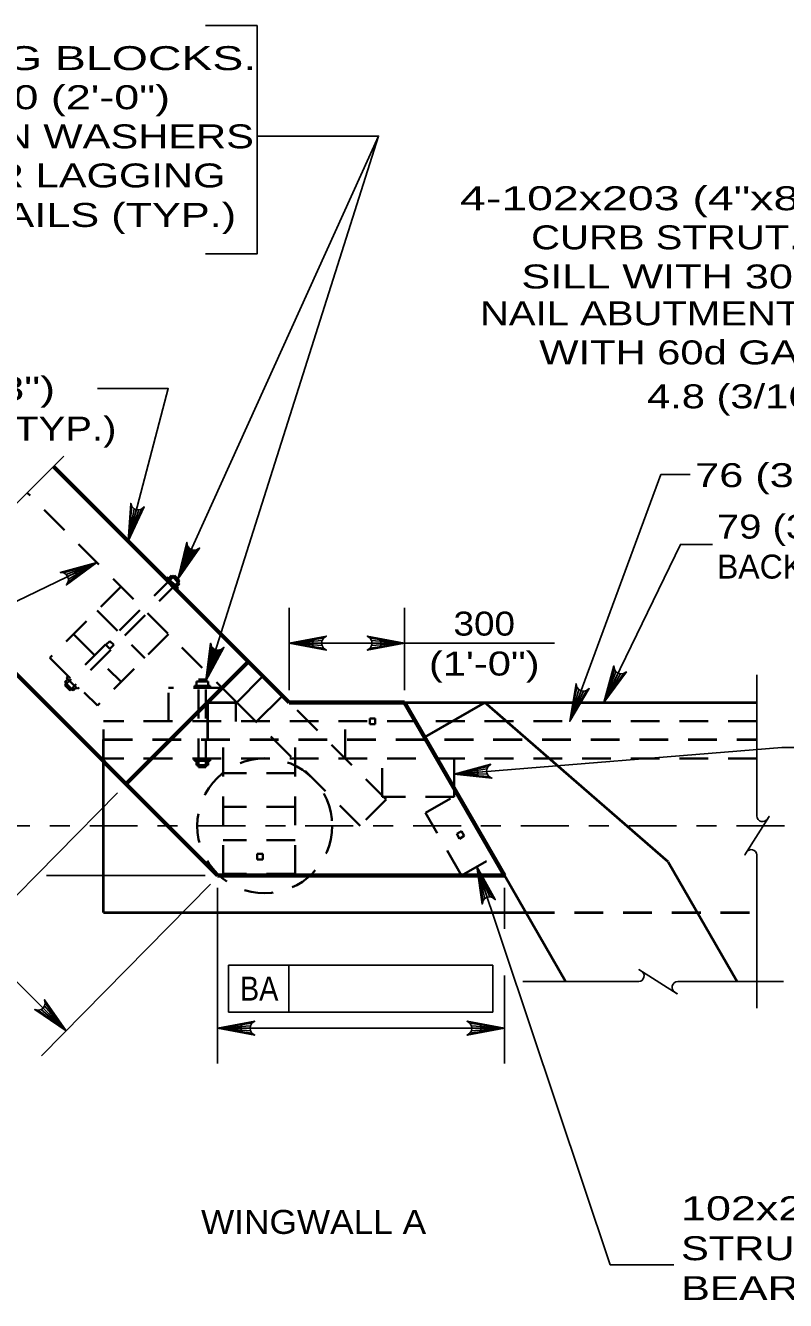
# Model space of a CAD drawing. Extents: x -6.4 to 73.1, y -66 to 0.
# Drawn here: x 22.26 to 26.06, y -13.59 to -7.21 of the extents above; entities that cross this region are included whole.
import ezdxf
from ezdxf.enums import TextEntityAlignment as Align

# ---------------------------------------------------------------- set-up
doc = ezdxf.new("R2010")
doc.units = 0
doc.header["$LTSCALE"] = 0.048
doc.linetypes.add('DOT_DASHED', pattern=[7.7, 5, -1.2, 0.3, -1.2])
doc.linetypes.add('MEDIUM_DASHED', pattern=[4.5, 3, -1.5])
for name, color, linetype, lineweight in [('4', 7, 'Continuous', 25), ('5', 7, 'Continuous', 25), ('52', 7, 'Continuous', 25)]:
    doc.layers.add(name, color=color, linetype=linetype, lineweight=lineweight)

msp = doc.modelspace()

# ---------------------------------------------------------------- hatches: boundary and pattern name
at = {"layer": '4'}
msp.add_hatch(color=256, dxfattribs=at).paths.add_polyline_path([(24.40342, -10.95942), (24.52192, -10.95975), (24.52033, -10.94017)])
at = {"layer": '5'}
for points in [[(22.7695, -9.793), (22.80917, -9.68125), (22.79017, -9.67625)], [(22.6135, -9.9), (22.50283, -9.94233), (22.51133, -9.96008)], [(23.695, -10.28367), (23.695, -10.32308), (23.57692, -10.30333)], [(24.03633, -10.28367), (24.03633, -10.32308), (24.15442, -10.30333)], [(24.51708, -11.42175), (24.54525, -11.53692), (24.56392, -11.53067)], [(22.38958, -12.1475), (22.362, -12.1755), (22.45992, -12.24433)], [(23.33625, -12.21167), (23.33625, -12.251), (23.21817, -12.23133)], [(24.53642, -12.21167), (24.53642, -12.251), (24.6545, -12.23133)]]:
    msp.add_hatch(color=256, dxfattribs=at).paths.add_polyline_path(points)

# ---------------------------------------------------------------- linework, layer by layer
at = {"layer": '4'}
for p, q in [((23.01942, -9.98325), (24.02433, -7.7655)), ((22.44717, -9.36792), (22.10275, -9.71225))]:
    msp.add_line(p, q, dxfattribs=at)
at = {"layer": '4', "lineweight": 70}
for p, q in [((23.57692, -10.60033), (22.39583, -9.41925)), ((23.21817, -11.4665), (21.78333, -10.03167)), ((23.37275, -10.39617), (22.76033, -11.00867)), ((23.57692, -10.60033), (24.15442, -10.60033)), ((24.6545, -11.4665), (24.15442, -10.60033)), ((24.6545, -11.4665), (23.21817, -11.4665))]:
    msp.add_line(p, q, dxfattribs=at)
at = {"layer": '4', "linetype": 'MEDIUM_DASHED', "lineweight": 35}
for p, q in [((23.31383, -10.60033), (22.26425, -9.55075)), ((22.73433, -10.02083), (22.37733, -10.37783)), ((23.00192, -9.96567), (22.45375, -10.51392)), ((23.028, -9.99183), (22.47983, -10.54)), ((22.61508, -10.14008), (22.85358, -10.37867)), ((22.49617, -10.259), (22.73475, -10.4975)), ((22.97283, -10.25933), (22.61583, -10.61633)), ((22.37733, -10.37783), (22.61583, -10.61633)), ((22.46117, -10.47658), (22.46867, -10.46917)), ((22.46117, -10.47658), (22.51708, -10.5325)), ((22.49475, -10.54), (22.50967, -10.52508)), ((22.51708, -10.5325), (22.5245, -10.52508)), ((22.97267, -10.69642), (22.97267, -10.52775)), ((23.24125, -10.52775), (22.97267, -10.52775)), ((23.12292, -10.92458), (23.12292, -10.48558)), ((23.15975, -10.92458), (23.15975, -10.48558)), ((23.9315, -11.218), (23.31383, -10.60033)), ((24.063, -11.08642), (23.57692, -10.60033)), ((25.91975, -10.69433), (22.64725, -10.69433)), ((22.64725, -10.88042), (22.64725, -10.69433)), ((23.85692, -10.88042), (23.85692, -10.69433)), ((23.24567, -11.45883), (23.24567, -10.78633)), ((23.60658, -11.45883), (23.60658, -10.78633)), ((25.91975, -10.88042), (22.64725, -10.88042)), ((23.10183, -10.89292), (23.10183, -10.88242)), ((23.18083, -10.89292), (23.10183, -10.89292)), ((23.11233, -10.914), (23.11233, -10.89292)), ((23.17033, -10.914), (23.11233, -10.914)), ((23.17033, -10.914), (23.17033, -10.89292)), ((23.18083, -10.89292), (23.18083, -10.88242)), ((24.0425, -11.07283), (24.0425, -10.88042)), ((23.15975, -10.92458), (23.12292, -10.92458)), ((23.60658, -10.9545), (23.24567, -10.9545)), ((24.063, -11.08642), (23.9315, -11.218)), ((24.40342, -11.07283), (24.0425, -11.07283)), ((24.25925, -11.15392), (24.42033, -11.06092)), ((23.60658, -11.12258), (23.24567, -11.12258)), ((24.43975, -11.4665), (24.25925, -11.15392)), ((23.60658, -11.29067), (23.24567, -11.29067)), ((24.43975, -11.4665), (24.60083, -11.3735)), ((23.60658, -11.45883), (23.24567, -11.45883))]:
    msp.add_line(p, q, dxfattribs=at)
at = {"layer": '4', "lineweight": 35}
for p, q in [((22.96467, -9.97317), (22.95717, -9.98058)), ((22.96467, -9.97317), (23.0205, -10.02908)), ((22.987, -9.96567), (22.97208, -9.98058)), ((22.987, -9.96567), (23.028, -10.00667)), ((23.00192, -9.96567), (23.028, -9.99183)), ((23.028, -10.00667), (23.01308, -10.02158)), ((23.0205, -10.02908), (23.01308, -10.0365)), ((22.45375, -10.499), (22.46867, -10.48408)), ((22.45375, -10.499), (22.49475, -10.54)), ((22.45375, -10.51392), (22.47983, -10.54)), ((23.18083, -10.51717), (23.10183, -10.51717)), ((23.10183, -10.51717), (23.10183, -10.52775)), ((23.17033, -10.49608), (23.11233, -10.49608)), ((23.11233, -10.49608), (23.11233, -10.51717)), ((23.15975, -10.48558), (23.12292, -10.48558)), ((23.17033, -10.49608), (23.17033, -10.51717)), ((23.18083, -10.51717), (23.18083, -10.52775)), ((23.44533, -10.46883), (23.31217, -10.602)), ((23.54317, -10.56667), (23.41, -10.69983)), ((23.31, -10.69642), (23.31, -10.5965)), ((24.40342, -11.07283), (24.40342, -10.88042))]:
    msp.add_line(p, q, dxfattribs=at)
at = {"layer": '4', "lineweight": 40}
for p, q in [((23.16858, -10.78633), (23.16858, -10.60033)), ((23.16858, -10.60033), (23.31383, -10.60033)), ((24.15442, -10.60033), (25.91975, -10.60033)), ((24.556, -10.60033), (24.25483, -10.77425)), ((25.47492, -11.39917), (24.556, -10.60033)), ((22.64725, -11.653), (22.64725, -10.78633)), ((25.47492, -11.39917), (25.82075, -11.99833)), ((24.96158, -11.99833), (24.6545, -11.4665)), ((22.64725, -11.6525), (24.76192, -11.6525))]:
    msp.add_line(p, q, dxfattribs=at)
at = {"layer": '4', "linetype": 'MEDIUM_DASHED', "lineweight": 40}
for p, q in [((22.64725, -10.78633), (25.91975, -10.78633)), ((24.76192, -11.6525), (25.91975, -11.6525))]:
    msp.add_line(p, q, dxfattribs=at)
at = {"layer": '4', "linetype": 'DOT_DASHED'}
msp.add_line((30.9175, -11.218), (22.12025, -11.218), dxfattribs=at)
at = {"layer": '4'}
for points in [[(25.15317, -10.60033), (25.53667, -9.80958), (25.69658, -9.80958)], [(24.40342, -10.95942), (26.04442, -10.82692), (26.18183, -10.82692)]]:
    msp.add_lwpolyline(points, dxfattribs=at)
at = {"layer": '4', "linetype": 'MEDIUM_DASHED', "lineweight": 35}
for points in [[(22.67808, -10.33258), (22.65833, -10.31292), (22.67808, -10.29317), (22.69783, -10.31292)], [(24.00825, -10.70867), (23.98033, -10.70867), (23.98033, -10.68075), (24.00825, -10.68075)], [(24.42967, -11.28258), (24.41575, -11.25842), (24.43992, -11.24442), (24.45383, -11.26858)], [(23.444, -11.38675), (23.41608, -11.38675), (23.41608, -11.35883), (23.444, -11.35883)]]:
    msp.add_lwpolyline(points, close=True, dxfattribs=at)
at = {"layer": '4'}
msp.add_lwpolyline([(24.40342, -10.95942), (24.52192, -10.95975), (24.52033, -10.94017)], close=True, dxfattribs=at)
at = {"layer": '4', "linetype": 'MEDIUM_DASHED', "lineweight": 35}
msp.add_circle((23.45399, -11.21793), 0.3376, dxfattribs=at)
at = {"layer": '5'}
for p, q in [((23.15692, -7.21158), (23.41583, -7.21158)), ((24.98225, -10.69433), (25.438, -9.46008)), ((25.438, -9.46), (25.5845, -9.46)), ((22.6135, -9.9), (21.57708, -10.39817)), ((23.57692, -10.53883), (23.57692, -10.12617)), ((24.15442, -10.53883), (24.15442, -10.12617)), ((24.906, -10.30333), (23.57692, -10.30333)), ((25.91975, -10.46192), (25.91975, -11.16908)), ((22.71717, -11.0525), (21.8705, -11.91283)), ((24.51708, -11.42175), (25.18425, -13.41675)), ((25.91975, -11.36333), (25.91975, -12.13133)), ((23.15658, -11.46642), (22.3605, -11.46642)), ((23.18233, -11.51033), (22.33567, -12.37058)), ((23.21817, -11.528), (23.21817, -12.4085)), ((24.6545, -11.52792), (24.6545, -11.7335)), ((21.99483, -11.7865), (22.45992, -12.24433)), ((23.2725, -11.91508), (24.59708, -11.91508)), ((23.2725, -11.91508), (23.2725, -12.15133)), ((23.57492, -11.91508), (23.57492, -12.15133)), ((24.59708, -11.91508), (24.59708, -12.15133)), ((24.6545, -11.96775), (24.6545, -12.40842)), ((25.32892, -11.99833), (24.74792, -11.99833)), ((26.05358, -11.99833), (25.52317, -11.99833)), ((23.2725, -12.15133), (24.59708, -12.15133)), ((24.6545, -12.23133), (23.21817, -12.23133)), ((25.18425, -13.41667), (25.50367, -13.41667))]:
    msp.add_line(p, q, dxfattribs=at)
for points in [[(23.41583, -7.21158), (23.41583, -8.35492), (23.15692, -8.35492)], [(23.15975, -10.49242), (24.02433, -7.7655), (23.41583, -7.7655)], [(22.7695, -9.793), (22.97108, -9.02942), (22.6165, -9.02942)], [(22.7695, -9.793), (22.78325, -9.60383), (22.78925, -9.62025), (22.79942, -9.63058), (22.811, -9.63592), (22.82358, -9.637), (22.83758, -9.633), (22.85092, -9.62167), (22.7695, -9.793), (22.83758, -9.633), (22.82358, -9.637), (22.7695, -9.793), (22.811, -9.63592), (22.79942, -9.63058), (22.7695, -9.793), (22.78925, -9.62025)], [(23.01942, -9.98325), (23.0645, -9.799), (23.06608, -9.80758), (23.06767, -9.81625), (23.07183, -9.82217), (23.076, -9.82808), (23.08125, -9.83167), (23.0865, -9.83525), (23.09258, -9.83683), (23.09875, -9.83842), (23.106, -9.83767), (23.11317, -9.83683), (23.12067, -9.83233), (23.12817, -9.82792), (23.01942, -9.98325), (23.12067, -9.83233), (23.11317, -9.83683), (23.01942, -9.98325), (23.106, -9.83767), (23.09875, -9.83842), (23.01942, -9.98325), (23.09258, -9.83683), (23.0865, -9.83525), (23.01942, -9.98325), (23.08125, -9.83167), (23.076, -9.82808), (23.01942, -9.98325), (23.07183, -9.82217), (23.06767, -9.81625), (23.01942, -9.98325), (23.06608, -9.80758)], [(22.6135, -9.9), (22.46067, -10.01225), (22.46925, -9.99708), (22.4705, -9.98258), (22.467, -9.97042), (22.45967, -9.96008), (22.44758, -9.952), (22.43033, -9.94925), (22.6135, -9.9), (22.44758, -9.952), (22.45967, -9.96008), (22.6135, -9.9), (22.467, -9.97042), (22.4705, -9.98258), (22.6135, -9.9), (22.46925, -9.99708)], [(23.57692, -10.30333), (23.76333, -10.26842), (23.749, -10.27833), (23.74158, -10.29083), (23.73942, -10.30333), (23.74158, -10.31583), (23.749, -10.32833), (23.76333, -10.33825), (23.57692, -10.30333), (23.749, -10.32833), (23.74158, -10.31583), (23.57692, -10.30333), (23.73942, -10.30333), (23.74158, -10.29083), (23.57692, -10.30333), (23.749, -10.27833)], [(24.15442, -10.30333), (23.968, -10.33825), (23.98233, -10.32833), (23.98975, -10.31583), (23.99192, -10.30333), (23.98975, -10.29083), (23.98233, -10.27833), (23.968, -10.26842), (24.15442, -10.30333), (23.98233, -10.27833), (23.98975, -10.29083), (24.15442, -10.30333), (23.99192, -10.30333), (23.98975, -10.31583), (24.15442, -10.30333), (23.98233, -10.32833)], [(23.15975, -10.49242), (23.18275, -10.30417), (23.18533, -10.3125), (23.18792, -10.32083), (23.19275, -10.32625), (23.19758, -10.33167), (23.20325, -10.33458), (23.20883, -10.3375), (23.21517, -10.33842), (23.22142, -10.33925), (23.2285, -10.33758), (23.23558, -10.336), (23.2425, -10.33058), (23.24942, -10.32525), (23.15975, -10.49242), (23.2425, -10.33058), (23.23558, -10.336), (23.15975, -10.49242), (23.2285, -10.33758), (23.22142, -10.33925), (23.15975, -10.49242), (23.21517, -10.33842), (23.20883, -10.3375), (23.15975, -10.49242), (23.20325, -10.33458), (23.19758, -10.33167), (23.15975, -10.49242), (23.19275, -10.32625), (23.18792, -10.32083), (23.15975, -10.49242), (23.18533, -10.3125)], [(24.98225, -10.69433), (25.014, -10.50733), (25.01842, -10.52425), (25.02758, -10.53558), (25.0385, -10.54192), (25.051, -10.54425), (25.06533, -10.54158), (25.07958, -10.53158), (24.98225, -10.69433), (25.06533, -10.54158), (25.051, -10.54425), (24.98225, -10.69433), (25.0385, -10.54192), (25.02758, -10.53558), (24.98225, -10.69433), (25.01842, -10.52425)], [(24.40342, -10.95942), (24.58642, -10.90958), (24.57292, -10.92067), (24.5665, -10.93367), (24.56542, -10.94633), (24.5685, -10.95867), (24.57692, -10.9705), (24.592, -10.97925), (24.40342, -10.95942), (24.57692, -10.9705), (24.5685, -10.95867), (24.40342, -10.95942), (24.56542, -10.94633), (24.5665, -10.93367), (24.40342, -10.95942), (24.57292, -10.92067)], [(25.97275, -11.18325), (25.98025, -11.17125), (25.85933, -11.36375), (25.86742, -11.35083)], [(24.51708, -11.42175), (24.60933, -11.58742), (24.59533, -11.577), (24.58117, -11.57392), (24.56858, -11.57583), (24.55742, -11.58183), (24.54792, -11.59283), (24.54308, -11.60967), (24.51708, -11.42175), (24.54792, -11.59283), (24.55742, -11.58183), (24.51708, -11.42175), (24.56858, -11.57583), (24.58117, -11.57392), (24.51708, -11.42175), (24.59533, -11.577)], [(25.509, -12.05133), (25.521, -12.05875), (25.3285, -11.93783), (25.34142, -11.94592)], [(22.45992, -12.24433), (22.30258, -12.1385), (22.31975, -12.14142), (22.33383, -12.13775), (22.34408, -12.13033), (22.35133, -12.11992), (22.35483, -12.10583), (22.35158, -12.08867), (22.45992, -12.24433), (22.35483, -12.10583), (22.35133, -12.11992), (22.45992, -12.24433), (22.34408, -12.13033), (22.33383, -12.13775), (22.45992, -12.24433), (22.31975, -12.14142)], [(23.21817, -12.23133), (23.40458, -12.19642), (23.39025, -12.20633), (23.38283, -12.21883), (23.38067, -12.23133), (23.38283, -12.24383), (23.39025, -12.25633), (23.40458, -12.26625), (23.21817, -12.23133), (23.39025, -12.25633), (23.38283, -12.24383), (23.21817, -12.23133), (23.38067, -12.23133), (23.38283, -12.21883), (23.21817, -12.23133), (23.39025, -12.20633)], [(24.6545, -12.23133), (24.46808, -12.26625), (24.48242, -12.25633), (24.48983, -12.24383), (24.492, -12.23133), (24.48983, -12.21883), (24.48242, -12.20633), (24.46808, -12.19642), (24.6545, -12.23133), (24.48242, -12.20633), (24.48983, -12.21883), (24.6545, -12.23133), (24.492, -12.23133), (24.48983, -12.24383), (24.6545, -12.23133), (24.48242, -12.25633)]]:
    msp.add_lwpolyline(points, dxfattribs=at)
for points in [[(22.7695, -9.793), (22.80917, -9.68125), (22.79017, -9.67625)], [(22.6135, -9.9), (22.50283, -9.94233), (22.51133, -9.96008)], [(23.695, -10.28367), (23.695, -10.32308), (23.57692, -10.30333)], [(24.03633, -10.28367), (24.03633, -10.32308), (24.15442, -10.30333)], [(24.51708, -11.42175), (24.54525, -11.53692), (24.56392, -11.53067)], [(22.38958, -12.1475), (22.362, -12.1755), (22.45992, -12.24433)], [(23.33625, -12.21167), (23.33625, -12.251), (23.21817, -12.23133)], [(24.53642, -12.21167), (24.53642, -12.251), (24.6545, -12.23133)]]:
    msp.add_lwpolyline(points, close=True, dxfattribs=at)
for centre, start, end in [((25.94814, -11.16902), 180, 330), ((25.89144, -11.36591), 5.32859, 147.86724), ((25.32626, -11.96996), 275.32859, 57.86724), ((25.52315, -12.02666), 90, 240)]:
    msp.add_arc(centre, 0.02841, start, end, dxfattribs=at)
at = {"layer": '52'}
msp.add_lwpolyline([(25.15317, -10.60033), (25.20308, -10.41733), (25.20575, -10.43458), (25.21375, -10.44675), (25.22408, -10.45408), (25.23625, -10.45767), (25.25075, -10.45642), (25.266, -10.44783), (25.15317, -10.60033), (25.25075, -10.45642), (25.23625, -10.45767), (25.15317, -10.60033), (25.22408, -10.45408), (25.21375, -10.44675), (25.15317, -10.60033), (25.20575, -10.43458)], dxfattribs=at)

# ---------------------------------------------------------------- texts
at = {"layer": '5'}
for s, width, p in [('102x203 (4"x8") NAILING BLOCKS.  ', 1.45, (19.69025, -7.435)), ('19.1 (3/4")  BOLTS @ 600 (2\'-0")', 1.4, (19.69025, -7.63075)), ('C/C SPA. W/ 2-MALLEABLE IRON WASHERS', 1.3, (19.0415, -7.82658)), ('PER BOLT.  NAIL TO TIMBER LAGGING', 1.3, (19.38567, -8.02233)), ('WITH 60d GALVANIZED NAILS (TYP.)', 1.35, (19.53125, -8.22)), ('130x450 (6"x18")', 1.4, (20.68342, -9.08942)), ('WING COPING (TYP.)', 1.25, (20.68342, -9.28942)), ('76 (3") TIMBER LAGGING', 1.35, (25.61042, -9.52275)), ('79 (3 1/8") GLULAM', 1.25, (25.71925, -9.78042)), ('102x203 (4"x8") CURB', 1.4, (25.53975, -13.19292)), ('WINGWALL A', 1.1, (23.13492, -13.26125)), ('STRUT. TOE NAIL TO', 1.3, (25.53975, -13.39292)), ('BEARING SILL W/ 30d', 1.35, (25.53975, -13.59292))]:
    msp.add_text(s, height=0.12, dxfattribs=dict(at, width=width)).set_placement(p)
for s, width, p in [('4-102x203 (4"x8"), NAIL LAMINATED,', 1.45, (28.3995, -8.13642)), ('CURB STRUT. TOE NAIL TO BEARING', 1.25, (28.3995, -8.33225)), ('SILL WITH 30d GALVANIZED NAILS.', 1.35, (28.3995, -8.52808)), ('NAIL ABUTMENT BACKWALL TO STRUT ', 1.25, (28.3995, -8.71225)), ('WITH 60d GALVANIZED NAILS WITH', 1.3, (28.3995, -8.90808)), ('4.8 (3/16")  PILOT HOLE. (TYP.)', 1.3, (28.3995, -9.128))]:
    msp.add_text(s, height=0.12, dxfattribs=dict(at, width=width)).set_placement(p, align=Align.RIGHT)
msp.add_text('BACKWALL', height=0.12, dxfattribs=at).set_placement((25.71925, -9.98042))
for s, width, p in [('300', 1.15, (24.55387, -10.266)), ('(1\'-0")', 1.3, (24.55387, -10.466))]:
    msp.add_text(s, height=0.12, dxfattribs=dict(at, width=width)).set_placement(p, align=Align.CENTER)
at = {"layer": '5', "width": 0.9}
msp.add_text('BA', height=0.12, rotation=359.938, dxfattribs=at).set_placement((23.42631, -12.09327), align=Align.CENTER)

doc.saveas('drawing.dxf')
